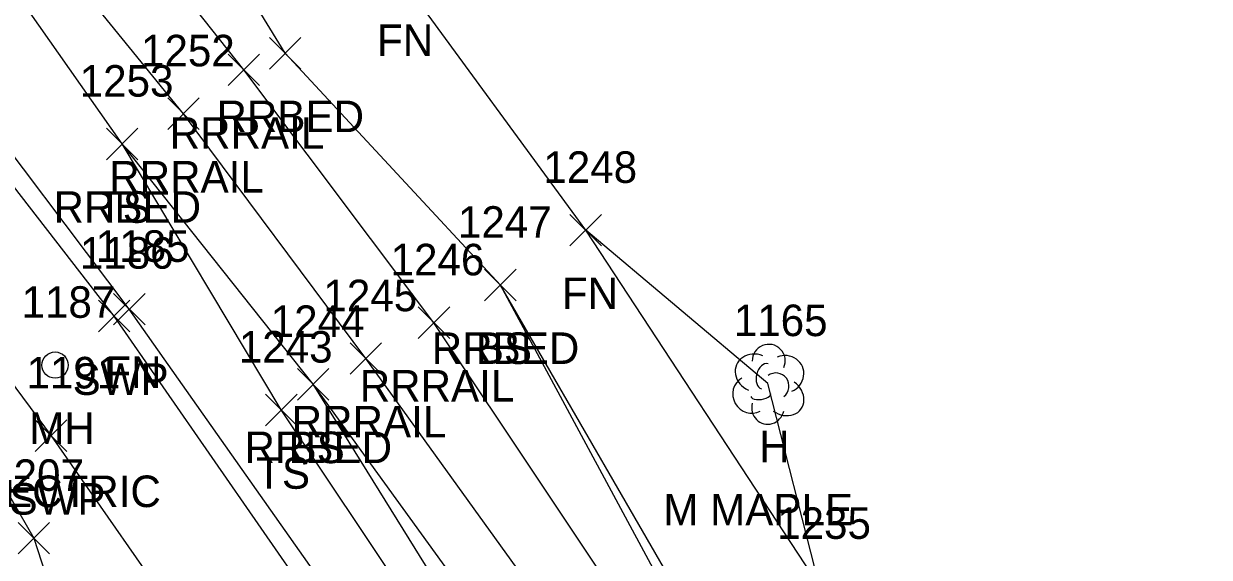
# Model space of a CAD drawing. Extents: x 1715662 to 1717487, y 887396 to 890004.
# Drawn here: x 1716350.8 to 1716426.1, y 888317.1 to 888350.9 of the extents above; entities that cross this region are included whole.
import ezdxf

# ---------------------------------------------------------------- set-up
doc = ezdxf.new("R2010")
doc.units = 0
for name, color, linetype in [('L_A', 7, 'Continuous'), ('L_C', 7, 'Continuous'), ('L_I', 7, 'Continuous'), ('L_TIC', 7, 'Continuous'), ('LELB', 7, 'Continuous'), ('LFNC', 7, 'Continuous'), ('LSOGP', 7, 'Continuous'), ('LTD', 7, 'Continuous'), ('R_A', 7, 'Continuous'), ('R_I', 7, 'Continuous'), ('R_TIC', 7, 'Continuous'), ('RR', 7, 'Continuous'), ('RRB', 7, 'Continuous'), ('RSW', 7, 'Continuous'), ('U_A', 7, 'Continuous'), ('U_C', 7, 'Continuous'), ('U_I', 7, 'Continuous'), ('UUMH', 7, 'Continuous')]:
    doc.layers.add(name, color=color, linetype=linetype)

msp = doc.modelspace()

# ---------------------------------------------------------------- linework, layer by layer
at = {"layer": 'L_TIC'}
for points in [[(1716356.094, 888342.322), (1716358.094, 888344.322)], [(1716358.094, 888342.322), (1716356.094, 888344.322)], [(1716385.51, 888336.853), (1716387.51, 888338.853)], [(1716387.51, 888336.853), (1716385.51, 888338.853)], [(1716380.094, 888333.374), (1716382.094, 888335.374)], [(1716382.094, 888333.374), (1716380.094, 888335.374)], [(1716356.546, 888331.847), (1716358.546, 888333.847)], [(1716358.546, 888331.847), (1716356.546, 888333.847)], [(1716368.213, 888327.084), (1716370.213, 888329.084)], [(1716370.213, 888327.084), (1716368.213, 888329.084)], [(1716366.189, 888325.46), (1716368.189, 888327.46)], [(1716368.189, 888325.46), (1716366.189, 888327.46)], [(1716350.492, 888317.326), (1716352.492, 888319.326)], [(1716352.492, 888317.326), (1716350.492, 888319.326)]]:
    msp.add_lwpolyline(points, dxfattribs=at)
at = {"layer": 'LELB'}
for points in [[(1716397.626, 888277.445), (1716393.186, 888288.936), (1716380.872, 888306.015), (1716367.189, 888326.46), (1716357.094, 888343.322)], [(1716339.091, 888339.822), (1716351.492, 888318.326), (1716356.181, 888303.84), (1716362.768, 888292.5), (1716372.35, 888289.359)], [(1716413.209, 888279.935), (1716407.394, 888294.296), (1716394.099, 888311.877), (1716381.094, 888334.374)], [(1716413.209, 888279.935), (1716408.898, 888277.608), (1716402.391, 888277.055), (1716394.13, 888289.432), (1716382.432, 888306.814), (1716369.213, 888328.084)]]:
    msp.add_lwpolyline(points, dxfattribs=at)
at = {"layer": 'LFNC'}
for points in [[(1716443.098, 888280.317), (1716420.433, 888282.989), (1716412.543, 888296.715), (1716401.348, 888315.282), (1716386.51, 888337.853), (1716374.785, 888353.899), (1716358.025, 888375.078), (1716341.376, 888394.001), (1716322.754, 888413.454), (1716303.71, 888431.095), (1716282.224, 888449.189), (1716263.808, 888463.099), (1716243.953, 888476.997), (1716231.603, 888485.189), (1716232.765, 888492.604)], [(1716393.469, 888277.838), (1716385.773, 888290.591), (1716373.292, 888310.5), (1716357.546, 888332.847), (1716346.753, 888347.139), (1716337.883, 888358.435), (1716321.742, 888376.902), (1716305.606, 888393.218), (1716286.544, 888410.885), (1716268.192, 888426.034), (1716248.019, 888441.452), (1716229.393, 888453.959), (1716214.648, 888463.044)]]:
    msp.add_lwpolyline(points, dxfattribs=at)
at = {"layer": 'LSOGP'}
msp.add_lwpolyline([(1716469.007, 888433.308), (1716446.639, 888397.104), (1716439.784, 888394.85), (1716438.641, 888388.155), (1716443.71, 888383.152), (1716446.38, 888343.601), (1716442.786, 888319.775), (1716434.149, 888303.757), (1716410.201, 888303.478), (1716401.342, 888315.278), (1716398.071, 888328.134), (1716386.509, 888337.85), (1716374.78, 888353.896), (1716358.023, 888375.075), (1716341.376, 888394), (1716322.749, 888413.449)], dxfattribs=at)
at = {"layer": 'LTD'}
msp.add_line((1716398.077, 888328.138), (1716398.077, 888328.138), dxfattribs=at)
msp.add_line((1716398.077, 888328.138), (1716398.077, 888328.138), dxfattribs=at)
msp.add_arc((1716398.123, 888329.572), 1.047, 335.52715, 180.95627, dxfattribs=at)
for centre, major_axis, ratio, start_param, end_param in [((1716397.285, 888328.805), (1.21, -0.512), 0.895232, 1.570796, 4.712389), ((1716399.118, 888328.722), (-1.141, -0.483), 0.949671, 1.570796, 4.712389), ((1716397.868, 888328.596), (-0.208, -0.792), 0.645439, 3.141593, 6.283185), ((1716398.577, 888327.971), (-0.5, 0.667), 0.989748, 3.141593, 6.283185), ((1716396.993, 888327.43), (0.584, -1.042), 0.959034, 3.141593, 6.283185), ((1716399.077, 888327.305), (-1.09, 0.792), 0.841452, 1.570796, 4.712389), ((1716397.618, 888327.388), (-0.625, -0.083), 0.423636, 0, 3.141593), ((1716398.077, 888326.638), (0.265, 1.061), 0.942809, 1.570796, 4.712389)]:
    msp.add_ellipse(centre, major_axis=major_axis, ratio=ratio, start_param=start_param, end_param=end_param, dxfattribs=at)
at = {"layer": 'R_TIC'}
for points in [[(1716366.434, 888348.07), (1716368.434, 888350.07)], [(1716368.434, 888348.07), (1716366.434, 888350.07)], [(1716363.819, 888347.018), (1716365.819, 888349.018)], [(1716365.819, 888347.018), (1716363.819, 888349.018)], [(1716359.984, 888344.241), (1716361.984, 888346.241)], [(1716361.984, 888344.241), (1716359.984, 888346.241)], [(1716356.094, 888342.322), (1716358.094, 888344.322)], [(1716358.094, 888342.322), (1716356.094, 888344.322)], [(1716380.094, 888333.374), (1716382.094, 888335.374)], [(1716382.094, 888333.374), (1716380.094, 888335.374)], [(1716355.589, 888331.413), (1716357.589, 888333.413)], [(1716357.589, 888331.413), (1716355.589, 888333.413)], [(1716375.876, 888330.991), (1716377.876, 888332.991)], [(1716377.876, 888330.991), (1716375.876, 888332.991)], [(1716371.559, 888328.716), (1716373.559, 888330.716)], [(1716373.559, 888328.716), (1716371.559, 888330.716)], [(1716368.213, 888327.084), (1716370.213, 888329.084)], [(1716370.213, 888327.084), (1716368.213, 888329.084)], [(1716351.583, 888323.821), (1716353.583, 888325.821)], [(1716353.583, 888323.821), (1716351.583, 888325.821)]]:
    msp.add_lwpolyline(points, dxfattribs=at)
at = {"layer": 'RR'}
for points in [[(1716436.006, 888215.337), (1716430.823, 888230.215), (1716426.348, 888241.635), (1716416.677, 888263.628), (1716410.086, 888277.215), (1716402.001, 888292.439), (1716390.919, 888310.944), (1716376.876, 888331.991), (1716364.819, 888348.018), (1716349.123, 888367.789), (1716332.642, 888386.349), (1716315.07, 888404.654), (1716296.205, 888422.302), (1716278.069, 888437.86), (1716256.9, 888454.27), (1716238.515, 888467.25), (1716223.556, 888476.476), (1716202.573, 888488.846), (1716178.442, 888501.208), (1716153.561, 888512.412), (1716127.616, 888522.226), (1716099.939, 888531.037), (1716073.491, 888537.688), (1716046.147, 888542.834)], [(1716430.72, 888215.397), (1716425.304, 888230.283), (1716421.076, 888241.431), (1716411.445, 888263.23), (1716405.098, 888275.915), (1716397.082, 888291.053), (1716387.606, 888308.839), (1716372.559, 888329.716), (1716360.984, 888345.241), (1716345.129, 888364.699), (1716328.621, 888383.271), (1716311.711, 888401.255), (1716292.491, 888418.83), (1716274.069, 888433.953), (1716254.21, 888450.025), (1716235.796, 888462.901), (1716221.101, 888472.304), (1716200.717, 888484.158), (1716175.893, 888496.909), (1716151.922, 888507.643), (1716125.759, 888517.559), (1716098.568, 888526.188), (1716072.377, 888532.71), (1716045.904, 888537.783)]]:
    msp.add_lwpolyline(points, dxfattribs=at)
at = {"layer": 'RRB'}
for points in [[(1716413.209, 888279.935), (1716405.549, 888293.581), (1716393.281, 888311.771), (1716381.094, 888334.374), (1716367.434, 888349.07), (1716353.599, 888371.628), (1716336.573, 888389.892), (1716318.547, 888409.005), (1716299.812, 888426.157), (1716280.583, 888443.639), (1716260.294, 888458.826), (1716240.844, 888471.367), (1716225.46, 888478.919)], [(1716402.391, 888277.055), (1716395.087, 888289.895), (1716384.284, 888307.273), (1716369.213, 888328.084), (1716357.094, 888343.322), (1716343.151, 888363.152), (1716325.893, 888380.56), (1716309.064, 888397.835), (1716289.633, 888415.582), (1716271.912, 888431.207), (1716252.081, 888447.529), (1716234.746, 888461.341), (1716219.561, 888469.487)]]:
    msp.add_lwpolyline(points, dxfattribs=at)
at = {"layer": 'RSW'}
for points in [[(1716393.811, 888275.383), (1716384.185, 888289.805), (1716372.137, 888309.995), (1716356.589, 888332.413), (1716345.321, 888346.931)], [(1716340.33, 888341.332), (1716352.583, 888324.821), (1716365.176, 888306.762), (1716377.856, 888286.753), (1716384.363, 888275.19)]]:
    msp.add_lwpolyline(points, dxfattribs=at)
at = {"layer": 'UUMH'}
for p, q in [((1716352.837, 888329.299), (1716352.837, 888329.299)), ((1716353.671, 888329.299), (1716353.671, 888329.299))]:
    msp.add_line(p, q, dxfattribs=at)
msp.add_circle((1716352.837, 888329.299), 0.833, dxfattribs=at)

# ---------------------------------------------------------------- texts
at = {"layer": 'L_A'}
for s, p in [('FN', (1716373.265, 888348.899)), ('TS', (1716355.503, 888338.322)), ('FN', (1716384.991, 888332.853)), ('BS', (1716379.535, 888329.374)), ('FN', (1716356.027, 888327.847)), ('H', (1716397.51, 888323.138)), ('BS', (1716367.654, 888323.084)), ('TS', (1716365.598, 888321.46))]:
    msp.add_text(s, height=2, dxfattribs=at).set_placement(p)
at = {"layer": 'L_C'}
msp.add_text('M MAPLE', height=2, dxfattribs=at).set_placement((1716391.431, 888319.138))
at = {"layer": 'L_I'}
for s, p in [('1253', (1716354.401, 888346.322)), ('1248', (1716383.818, 888340.853)), ('1247', (1716378.401, 888337.374)), ('1185', (1716355.42, 888335.847)), ('1244', (1716366.52, 888331.084)), ('1165', (1716395.903, 888331.138)), ('1243', (1716364.496, 888329.46)), ('1207', (1716348.721, 888321.326)), ('1235', (1716398.655, 888318.282))]:
    msp.add_text(s, height=2, dxfattribs=at).set_placement(p)
at = {"layer": 'R_A'}
for s, p in [('RRBED', (1716363.079, 888344.07)), ('RRRAIL', (1716360.111, 888343.018)), ('RRRAIL', (1716356.275, 888340.241)), ('RRBED', (1716352.74, 888338.322)), ('RRBED', (1716376.739, 888329.374)), ('SWP', (1716353.951, 888327.413)), ('RRRAIL', (1716372.168, 888326.991)), ('RRRAIL', (1716367.85, 888324.716)), ('RRBED', (1716364.858, 888323.084)), ('SWP', (1716349.946, 888319.821))]:
    msp.add_text(s, height=2, dxfattribs=at).set_placement(p)
at = {"layer": 'R_I'}
for s, p in [('1252', (1716358.291, 888348.241)), ('1253', (1716354.401, 888346.322)), ('1247', (1716378.401, 888337.374)), ('1186', (1716354.408, 888335.413)), ('1246', (1716374.128, 888334.991)), ('1245', (1716369.866, 888332.716)), ('1244', (1716366.52, 888331.084)), ('1191', (1716351.024, 888327.821))]:
    msp.add_text(s, height=2, dxfattribs=at).set_placement(p)
at = {"layer": 'U_A'}
msp.add_text('MH', height=2, dxfattribs=at).set_placement((1716351.2, 888324.299))
at = {"layer": 'U_C'}
msp.add_text('ELECTRIC', height=2, dxfattribs=at).set_placement((1716346.325, 888320.299))
at = {"layer": 'U_I'}
msp.add_text('1187', height=2, dxfattribs=at).set_placement((1716350.711, 888332.299))

doc.saveas('drawing.dxf')
